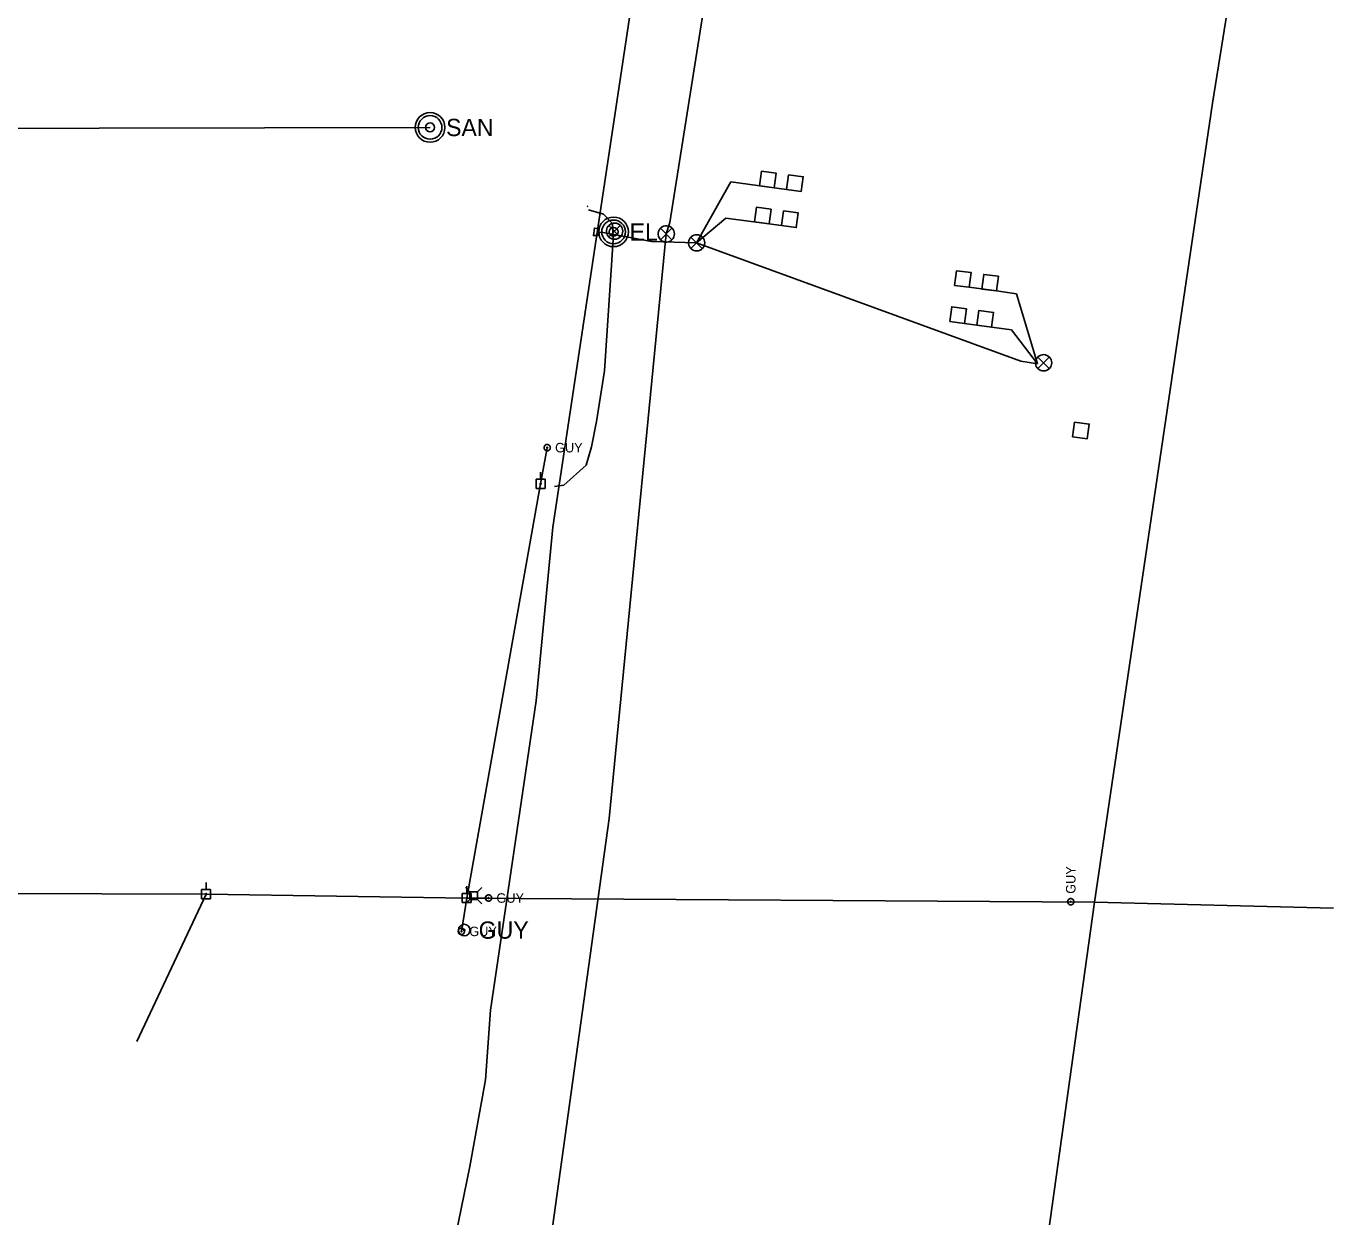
# Model space of a CAD drawing. Extents: x 600849 to 606371, y 330010 to 403088.
# Drawn here: x 602318 to 602851, y 359695 to 360177 of the extents above; entities that cross this region are included whole.
import ezdxf

# ---------------------------------------------------------------- set-up
doc = ezdxf.new("R2010")
doc.units = 0
for name, color, linetype in [('E_FTMS', 7, 'Continuous'), ('E_FTMS_Conduit', 7, 'Continuous'), ('E_FTMS_Loop', 7, 'Continuous'), ('E_UTL_AG', 7, 'Continuous'), ('E_UTL_AG_Bold', 7, 'Continuous'), ('E_UTL_E', 7, 'Continuous'), ('E_UTL_E_Bold', 7, 'Continuous'), ('E_UTL_E_UG', 7, 'Continuous'), ('E_UTL_EGuyWire', 7, 'Continuous'), ('E_UTL_EPowerPole', 7, 'Continuous'), ('E_UTL_FO_UG_QWEST', 7, 'Continuous'), ('E_UTL_Overhead', 7, 'Continuous'), ('E_UTL_SAN', 7, 'Continuous'), ('E_UTL_SAN_UG', 7, 'Continuous'), ('E_UTL_TV_UG', 7, 'Continuous')]:
    doc.layers.add(name, color=color, linetype=linetype)

# ---------------------------------------------------------------- blocks, each defined once
blk = doc.blocks.new('MTR')
at = {"layer": 'E_UTL_AG'}
for points in [[(-11, 20), (11, 20), (0, 4)], [(-11, -20), (11, -20), (0, -4)]]:
    blk.add_lwpolyline(points, close=True, dxfattribs=at)
blk.add_ellipse((0, 0), major_axis=(7.62, 0), ratio=0.5, dxfattribs=at)
blk = doc.blocks.new('_U262')
at = {"layer": 'E_UTL_E_Bold', "xscale": 0.005080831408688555, "yscale": 0.005080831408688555}
blk.add_blockref('MTR', (0, 0), dxfattribs=at)

msp = doc.modelspace()

# ---------------------------------------------------------------- linework, layer by layer
at = {"layer": 'E_FTMS'}
for points in [[(602559.61, 360094.33), (602559.55, 360094.95), (602559.37, 360095.55), (602559.08, 360096.11), (602558.7, 360096.6), (602558.22, 360097.02), (602557.68, 360097.33), (602557.09, 360097.53), (602556.46, 360097.62), (602555.84, 360097.59), (602555.23, 360097.45), (602554.66, 360097.19), (602554.15, 360096.82), (602553.71, 360096.37), (602553.37, 360095.84), (602553.14, 360095.26), (602553.02, 360094.64), (602553.02, 360094.01), (602553.14, 360093.4), (602553.37, 360092.82), (602553.71, 360092.29), (602554.15, 360091.83), (602554.66, 360091.47), (602555.23, 360091.21), (602555.84, 360091.06), (602556.46, 360091.03), (602557.09, 360091.12), (602557.68, 360091.33), (602558.22, 360091.64), (602558.7, 360092.05), (602559.08, 360092.54), (602559.37, 360093.1), (602559.55, 360093.7), (602559.61, 360094.33)], [(602558.57, 360096.66), (602553.96, 360092)], [(602553.96, 360096.61), (602558.61, 360091.96)], [(602580.57, 360093.21), (602580.52, 360093.83), (602580.34, 360094.44), (602580.05, 360094.99), (602579.66, 360095.49), (602579.19, 360095.9), (602578.65, 360096.21), (602578.05, 360096.42), (602577.43, 360096.51), (602576.81, 360096.48), (602576.2, 360096.33), (602575.62, 360096.07), (602575.11, 360095.7), (602574.68, 360095.25), (602574.34, 360094.72), (602574.11, 360094.14), (602573.99, 360093.52), (602573.99, 360092.9), (602574.11, 360092.28), (602574.34, 360091.7), (602574.68, 360091.17), (602575.11, 360090.72), (602575.62, 360090.35), (602576.2, 360090.09), (602576.81, 360089.94), (602577.43, 360089.91), (602578.05, 360090), (602578.65, 360090.21), (602579.19, 360090.52), (602579.66, 360090.93), (602580.05, 360091.43), (602580.34, 360091.98), (602580.52, 360092.59), (602580.57, 360093.21)], [(602579.54, 360095.54), (602574.93, 360090.89)], [(602574.93, 360095.5), (602579.58, 360090.84)], [(602592.88, 360089.61), (602592.82, 360090.23), (602592.65, 360090.83), (602592.36, 360091.39), (602591.97, 360091.88), (602591.5, 360092.29), (602590.95, 360092.61), (602590.36, 360092.81), (602589.74, 360092.9), (602589.11, 360092.87), (602588.5, 360092.73), (602587.93, 360092.46), (602587.42, 360092.1), (602586.99, 360091.65), (602586.65, 360091.12), (602586.42, 360090.54), (602586.3, 360089.92), (602586.3, 360089.29), (602586.42, 360088.68), (602586.65, 360088.09), (602586.99, 360087.57), (602587.42, 360087.11), (602587.93, 360086.75), (602588.5, 360086.49), (602589.11, 360086.34), (602589.74, 360086.31), (602590.36, 360086.4), (602590.95, 360086.6), (602591.5, 360086.92), (602591.97, 360087.33), (602592.36, 360087.82), (602592.65, 360088.38), (602592.82, 360088.98), (602592.88, 360089.61)], [(602591.85, 360091.94), (602587.24, 360087.28)], [(602587.24, 360091.89), (602591.89, 360087.24)], [(602733.51, 360040.98), (602733.46, 360041.6), (602733.28, 360042.21), (602732.99, 360042.76), (602732.6, 360043.26), (602732.13, 360043.67), (602731.59, 360043.98), (602730.99, 360044.19), (602730.37, 360044.28), (602729.75, 360044.25), (602729.14, 360044.1), (602728.56, 360043.84), (602728.05, 360043.47), (602727.62, 360043.02), (602727.28, 360042.49), (602727.05, 360041.91), (602726.93, 360041.29), (602726.93, 360040.67), (602727.05, 360040.05), (602727.28, 360039.47), (602727.62, 360038.94), (602728.05, 360038.49), (602728.56, 360038.12), (602729.14, 360037.86), (602729.75, 360037.71), (602730.37, 360037.68), (602730.99, 360037.77), (602731.59, 360037.98), (602732.13, 360038.29), (602732.6, 360038.7), (602732.99, 360039.2), (602733.28, 360039.75), (602733.46, 360040.35), (602733.51, 360040.98)], [(602732.48, 360043.31), (602727.87, 360038.66)], [(602727.87, 360043.27), (602732.52, 360038.61)]]:
    msp.add_lwpolyline(points, dxfattribs=at)
at = {"layer": 'E_FTMS_Conduit'}
for points in [[(602326.68, 358341.43), (602346.21, 358388.56), (602399.45, 358703.83), (602430.22, 358921.71), (602437.54, 358999.17), (602477.25, 359283.96), (602515.12, 359574.7), (602554.05, 359856.32), (602577.27, 360093.21), (602578.68, 360097.88), (602645.76, 360520.72), (602677.67, 360721.57), (602689.58, 360808.32), (602728.56, 361144.49), (602773.44, 361436.86)], [(602549.64, 360093.97), (602549.83, 360092.63), (602547.71, 360092.58), (602548.16, 360095.6), (602550.03, 360095.26), (602549.64, 360093.97), (602551.74, 360093.77), (602571.33, 360090.1), (602589.57, 360089.61), (602720.98, 360041.59)]]:
    msp.add_lwpolyline(points, dxfattribs=at)
at = {"layer": 'E_FTMS_Loop'}
for p, q in [((602603.4, 360114.28), (602589.57, 360089.61)), ((602626.03, 360111.21), (602603.4, 360114.28)), ((602589.57, 360089.61), (602601.4, 360099.65)), ((602601.4, 360099.65), (602624.03, 360096.58)), ((602711.11, 360070.1), (602700.1, 360071.59)), ((602719.23, 360068.93), (602711.11, 360070.1)), ((602727.74, 360040.51), (602719.23, 360068.93)), ((602717.23, 360054.31), (602698.1, 360056.96)), ((602727.74, 360040.51), (602717.23, 360054.31))]:
    msp.add_line(p, q, dxfattribs=at)
for points in [[(602615.02, 360112.69), (602615.84, 360118.63), (602621.78, 360117.85), (602620.97, 360111.91), (602615.02, 360112.69)], [(602626.03, 360111.21), (602626.85, 360117.15), (602632.8, 360116.37), (602631.98, 360110.43), (602626.03, 360111.21)], [(602613.02, 360098.06), (602613.83, 360104.01), (602619.78, 360103.23), (602618.97, 360097.28), (602613.02, 360098.06)], [(602624.03, 360096.58), (602624.85, 360102.52), (602630.8, 360101.74), (602629.98, 360095.8), (602624.03, 360096.58)], [(602694.15, 360072.37), (602694.97, 360078.31), (602700.91, 360077.53), (602700.1, 360071.59), (602694.15, 360072.37)], [(602705.17, 360070.88), (602705.98, 360076.83), (602711.93, 360076.05), (602711.11, 360070.1), (602705.17, 360070.88)], [(602692.15, 360057.74), (602692.96, 360063.68), (602698.91, 360062.9), (602698.1, 360056.96), (602692.15, 360057.74)], [(602703.16, 360056.26), (602703.98, 360062.2), (602709.93, 360061.42), (602709.11, 360055.48), (602703.16, 360056.26)], [(602741.95, 360010.97), (602742.77, 360016.91), (602748.72, 360016.13), (602747.9, 360010.19), (602741.95, 360010.97)]]:
    msp.add_lwpolyline(points, dxfattribs=at)
at = {"layer": 'E_UTL_AG_Bold'}
for points in [[(602497.69, 359826.49), (602495.94, 359828.24)], [(602500.79, 359826.49), (602497.69, 359826.49)], [(602497.69, 359826.49), (602497.69, 359823.39)], [(602500.79, 359826.49), (602502.54, 359828.24)], [(602500.79, 359823.39), (602500.79, 359826.49)], [(602497.69, 359823.39), (602495.94, 359821.64)], [(602497.69, 359823.39), (602500.79, 359823.39)], [(602500.79, 359823.39), (602502.54, 359821.64)]]:
    msp.add_lwpolyline(points, dxfattribs=at)
at = {"layer": 'E_UTL_E'}
for radius in [6, 4.8, 1.8]:
    msp.add_circle((602555.91, 360094.06), radius, dxfattribs=at)
at = {"layer": 'E_UTL_E_UG'}
for points in [[(602531.91, 359990.81), (602535.76, 359991.38), (602544.77, 359999.44), (602547.02, 360006.86), (602548.93, 360017.19), (602552.25, 360037.69), (602555.79, 360090.82), (602555.51, 360097.51), (602551.87, 360101.26), (602545.79, 360102.95)], [(602727.74, 360040.51), (602720.98, 360041.59)]]:
    msp.add_lwpolyline(points, dxfattribs=at)
at = {"layer": 'E_UTL_EGuyWire'}
for p, q in [((602526.33, 359991.94), (602528.99, 360006.58)), ((602494.21, 359810.5), (602496.43, 359824.04)), ((602505.21, 359824.04), (602496.43, 359824.04)), ((602750.88, 359822.32), (602741.24, 359822.54))]:
    msp.add_line(p, q, dxfattribs=at)
for points in [[(602530.28, 360006.58), (602530.25, 360006.83), (602530.18, 360007.06), (602530.07, 360007.28), (602529.92, 360007.47), (602529.74, 360007.63), (602529.53, 360007.75), (602529.3, 360007.83), (602529.05, 360007.87), (602528.81, 360007.85), (602528.57, 360007.8), (602528.35, 360007.7), (602528.15, 360007.55), (602527.98, 360007.38), (602527.85, 360007.17), (602527.76, 360006.95), (602527.72, 360006.71), (602527.72, 360006.46), (602527.76, 360006.22), (602527.85, 360006), (602527.98, 360005.79), (602528.15, 360005.61), (602528.35, 360005.47), (602528.57, 360005.37), (602528.81, 360005.31), (602529.05, 360005.3), (602529.3, 360005.34), (602529.53, 360005.42), (602529.74, 360005.54), (602529.92, 360005.7), (602530.07, 360005.89), (602530.18, 360006.11), (602530.25, 360006.34), (602530.28, 360006.58)], [(602529.15, 360006.58), (602529.15, 360006.61), (602529.14, 360006.64), (602529.13, 360006.67), (602529.11, 360006.69), (602529.09, 360006.71), (602529.06, 360006.73), (602529.03, 360006.74), (602529, 360006.74), (602528.97, 360006.74), (602528.94, 360006.74), (602528.91, 360006.72), (602528.89, 360006.71), (602528.87, 360006.68), (602528.85, 360006.66), (602528.84, 360006.63), (602528.83, 360006.6), (602528.83, 360006.57), (602528.84, 360006.54), (602528.85, 360006.51), (602528.87, 360006.48), (602528.89, 360006.46), (602528.91, 360006.45), (602528.94, 360006.43), (602528.97, 360006.43), (602529, 360006.42), (602529.03, 360006.43), (602529.06, 360006.44), (602529.09, 360006.45), (602529.11, 360006.47), (602529.13, 360006.5), (602529.14, 360006.52), (602529.15, 360006.55), (602529.15, 360006.58)], [(602506.49, 359824.04), (602506.47, 359824.28), (602506.4, 359824.52), (602506.29, 359824.73), (602506.14, 359824.92), (602505.96, 359825.08), (602505.74, 359825.21), (602505.51, 359825.29), (602505.27, 359825.32), (602505.03, 359825.31), (602504.79, 359825.25), (602504.57, 359825.15), (602504.37, 359825.01), (602504.2, 359824.83), (602504.07, 359824.63), (602503.98, 359824.4), (602503.93, 359824.16), (602503.93, 359823.92), (602503.98, 359823.68), (602504.07, 359823.45), (602504.2, 359823.25), (602504.37, 359823.07), (602504.57, 359822.93), (602504.79, 359822.83), (602505.03, 359822.77), (602505.27, 359822.76), (602505.51, 359822.79), (602505.74, 359822.87), (602505.96, 359822.99), (602506.14, 359823.15), (602506.29, 359823.35), (602506.4, 359823.56), (602506.47, 359823.8), (602506.49, 359824.04)], [(602505.37, 359824.04), (602505.37, 359824.07), (602505.36, 359824.1), (602505.35, 359824.13), (602505.33, 359824.15), (602505.3, 359824.17), (602505.28, 359824.19), (602505.25, 359824.2), (602505.22, 359824.2), (602505.19, 359824.2), (602505.16, 359824.19), (602505.13, 359824.18), (602505.11, 359824.16), (602505.08, 359824.14), (602505.07, 359824.11), (602505.06, 359824.08), (602505.05, 359824.05), (602505.05, 359824.02), (602505.06, 359823.99), (602505.07, 359823.97), (602505.08, 359823.94), (602505.11, 359823.92), (602505.13, 359823.9), (602505.16, 359823.89), (602505.19, 359823.88), (602505.22, 359823.88), (602505.25, 359823.88), (602505.28, 359823.89), (602505.3, 359823.91), (602505.33, 359823.93), (602505.35, 359823.95), (602505.36, 359823.98), (602505.37, 359824.01), (602505.37, 359824.04)], [(602741.23, 359823.82), (602740.99, 359823.8), (602740.76, 359823.73), (602740.54, 359823.62), (602740.35, 359823.47), (602740.19, 359823.28), (602740.07, 359823.07), (602739.99, 359822.84), (602739.95, 359822.6), (602739.96, 359822.36), (602740.02, 359822.12), (602740.12, 359821.9), (602740.26, 359821.7), (602740.44, 359821.53), (602740.65, 359821.4), (602740.87, 359821.31), (602741.11, 359821.26), (602741.36, 359821.26), (602741.6, 359821.31), (602741.82, 359821.4), (602742.03, 359821.53), (602742.2, 359821.7), (602742.35, 359821.9), (602742.45, 359822.12), (602742.5, 359822.36), (602742.52, 359822.6), (602742.48, 359822.84), (602742.4, 359823.07), (602742.28, 359823.28), (602742.12, 359823.47), (602741.93, 359823.62), (602741.71, 359823.73), (602741.48, 359823.8), (602741.23, 359823.82)], [(602741.23, 359822.7), (602741.2, 359822.7), (602741.17, 359822.69), (602741.15, 359822.68), (602741.12, 359822.66), (602741.1, 359822.63), (602741.09, 359822.61), (602741.08, 359822.58), (602741.07, 359822.55), (602741.08, 359822.52), (602741.08, 359822.49), (602741.1, 359822.46), (602741.11, 359822.44), (602741.14, 359822.41), (602741.16, 359822.4), (602741.19, 359822.39), (602741.22, 359822.38), (602741.25, 359822.38), (602741.28, 359822.39), (602741.31, 359822.4), (602741.33, 359822.41), (602741.36, 359822.44), (602741.37, 359822.46), (602741.39, 359822.49), (602741.39, 359822.52), (602741.39, 359822.55), (602741.39, 359822.58), (602741.38, 359822.61), (602741.37, 359822.63), (602741.35, 359822.66), (602741.32, 359822.68), (602741.29, 359822.69), (602741.26, 359822.7), (602741.23, 359822.7)], [(602495.49, 359810.5), (602495.47, 359810.75), (602495.4, 359810.98), (602495.29, 359811.2), (602495.14, 359811.39), (602494.96, 359811.55), (602494.74, 359811.67), (602494.51, 359811.75), (602494.27, 359811.79), (602494.03, 359811.77), (602493.79, 359811.72), (602493.57, 359811.61), (602493.37, 359811.47), (602493.2, 359811.3), (602493.07, 359811.09), (602492.98, 359810.86), (602492.93, 359810.63), (602492.93, 359810.38), (602492.98, 359810.14), (602493.07, 359809.92), (602493.2, 359809.71), (602493.37, 359809.53), (602493.57, 359809.39), (602493.79, 359809.29), (602494.03, 359809.23), (602494.27, 359809.22), (602494.51, 359809.26), (602494.74, 359809.34), (602494.96, 359809.46), (602495.14, 359809.62), (602495.29, 359809.81), (602495.4, 359810.03), (602495.47, 359810.26), (602495.49, 359810.5)], [(602494.37, 359810.5), (602494.37, 359810.53), (602494.36, 359810.56), (602494.35, 359810.59), (602494.33, 359810.61), (602494.3, 359810.63), (602494.28, 359810.65), (602494.25, 359810.66), (602494.22, 359810.66), (602494.19, 359810.66), (602494.16, 359810.65), (602494.13, 359810.64), (602494.11, 359810.62), (602494.08, 359810.6), (602494.07, 359810.58), (602494.06, 359810.55), (602494.05, 359810.52), (602494.05, 359810.49), (602494.06, 359810.46), (602494.07, 359810.43), (602494.08, 359810.4), (602494.11, 359810.38), (602494.13, 359810.36), (602494.16, 359810.35), (602494.19, 359810.34), (602494.22, 359810.34), (602494.25, 359810.35), (602494.28, 359810.36), (602494.3, 359810.37), (602494.33, 359810.39), (602494.35, 359810.42), (602494.36, 359810.44), (602494.37, 359810.47), (602494.37, 359810.5)]]:
    msp.add_lwpolyline(points, dxfattribs=at)
for radius in [2.33, 0.292]:
    msp.add_circle((602495.38, 359811.04), radius, dxfattribs=at)
at = {"layer": 'E_UTL_EPowerPole'}
for points in [[(602526.3, 359993.79), (602526.3, 359996.69)], [(602528.14, 359993.79), (602524.46, 359993.79)], [(602524.46, 359993.79), (602524.46, 359990.09)], [(602526.57, 359991.94), (602526.57, 359991.99), (602526.55, 359992.03), (602526.53, 359992.07), (602526.5, 359992.11), (602526.47, 359992.14), (602526.43, 359992.16), (602526.39, 359992.18), (602526.34, 359992.18), (602526.3, 359992.18), (602526.25, 359992.17), (602526.21, 359992.15), (602526.18, 359992.12), (602526.14, 359992.09), (602526.12, 359992.05), (602526.1, 359992.01), (602526.09, 359991.97), (602526.09, 359991.92), (602526.1, 359991.88), (602526.12, 359991.83), (602526.14, 359991.8), (602526.18, 359991.76), (602526.21, 359991.74), (602526.25, 359991.72), (602526.3, 359991.71), (602526.34, 359991.71), (602526.39, 359991.71), (602526.43, 359991.73), (602526.47, 359991.75), (602526.5, 359991.78), (602526.53, 359991.81), (602526.55, 359991.86), (602526.57, 359991.9), (602526.57, 359991.94)], [(602528.14, 359990.09), (602528.14, 359993.79)], [(602524.46, 359990.09), (602528.14, 359990.09)], [(602392.55, 359827.44), (602388.86, 359827.44)], [(602388.86, 359827.44), (602388.86, 359823.75)], [(602390.7, 359827.44), (602390.7, 359830.35)], [(602392.55, 359823.75), (602392.55, 359827.44)], [(602498.24, 359825.88), (602494.55, 359825.88)], [(602494.55, 359825.88), (602494.55, 359822.19)], [(602496.4, 359825.88), (602496.4, 359828.79)], [(602498.24, 359822.19), (602498.24, 359825.88)], [(602388.86, 359823.75), (602392.55, 359823.75)], [(602390.97, 359825.6), (602390.97, 359825.64), (602390.96, 359825.68), (602390.93, 359825.73), (602390.91, 359825.76), (602390.87, 359825.79), (602390.83, 359825.81), (602390.79, 359825.83), (602390.75, 359825.83), (602390.7, 359825.83), (602390.66, 359825.82), (602390.62, 359825.8), (602390.58, 359825.78), (602390.55, 359825.74), (602390.52, 359825.71), (602390.51, 359825.66), (602390.5, 359825.62), (602390.5, 359825.57), (602390.51, 359825.53), (602390.52, 359825.49), (602390.55, 359825.45), (602390.58, 359825.42), (602390.62, 359825.39), (602390.66, 359825.37), (602390.7, 359825.36), (602390.75, 359825.36), (602390.79, 359825.36), (602390.83, 359825.38), (602390.87, 359825.4), (602390.91, 359825.43), (602390.93, 359825.47), (602390.96, 359825.51), (602390.97, 359825.55), (602390.97, 359825.6)], [(602494.55, 359822.19), (602498.24, 359822.19)], [(602496.67, 359824.04), (602496.66, 359824.09), (602496.65, 359824.13), (602496.63, 359824.17), (602496.6, 359824.2), (602496.57, 359824.23), (602496.53, 359824.26), (602496.49, 359824.27), (602496.44, 359824.28), (602496.4, 359824.28), (602496.35, 359824.27), (602496.31, 359824.25), (602496.27, 359824.22), (602496.24, 359824.19), (602496.22, 359824.15), (602496.2, 359824.11), (602496.19, 359824.06), (602496.19, 359824.02), (602496.2, 359823.97), (602496.22, 359823.93), (602496.24, 359823.89), (602496.27, 359823.86), (602496.31, 359823.83), (602496.35, 359823.81), (602496.4, 359823.8), (602496.44, 359823.8), (602496.49, 359823.81), (602496.53, 359823.82), (602496.57, 359823.85), (602496.6, 359823.88), (602496.63, 359823.91), (602496.65, 359823.95), (602496.66, 359824), (602496.67, 359824.04)]]:
    msp.add_lwpolyline(points, dxfattribs=at)
at = {"layer": 'E_UTL_FO_UG_QWEST'}
msp.add_lwpolyline([(602405.78, 359057.18), (602411.83, 359100.9), (602423.38, 359185.67), (602437.37, 359290.57), (602443.97, 359343.43), (602450.4, 359386.1), (602460.77, 359442.97), (602473.02, 359542.37), (602483.41, 359616.94), (602487.22, 359664.42), (602497.63, 359715.15), (602504, 359750.35), (602506, 359778.62), (602524.49, 359904.02), (602531.31, 359974.35), (602563.1, 360185.35)], dxfattribs=at)
at = {"layer": 'E_UTL_Overhead'}
for points in [[(602750.88, 359822.32), (602798.75, 360146.16), (602850.67, 360470.27)], [(602496.43, 359824.04), (602526.33, 359991.94)], [(601987.84, 359828.62), (602129.98, 359830.33), (602263.58, 359825.98), (602390.73, 359825.6), (602496.43, 359824.04), (602750.88, 359822.32), (602847.76, 359819.89)], [(602362.62, 359765.9), (602390.73, 359825.6)]]:
    msp.add_lwpolyline(points, dxfattribs=at)
at = {"layer": 'E_UTL_SAN'}
for radius in [6, 4.8, 1.8]:
    msp.add_circle((602481.52, 360136.4), radius, dxfattribs=at)
at = {"layer": 'E_UTL_SAN_UG'}
msp.add_lwpolyline([(602280.02, 360135.96), (602481.52, 360136.4)], dxfattribs=at)
at = {"layer": 'E_UTL_TV_UG'}
msp.add_line((602663.77, 359197.72), (602750.88, 359822.32), dxfattribs=at)

# ---------------------------------------------------------------- block references
at = {"layer": 'E_UTL_E_Bold', "xscale": 0.32808333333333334, "yscale": 0.32808333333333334}
msp.add_blockref('_U262', (602545.28, 360104.41), dxfattribs=at)

# ---------------------------------------------------------------- texts
at = {"layer": 'E_UTL_E'}
msp.add_text('EL', height=6.998, dxfattribs=at).set_placement((602562.39, 360090.52))
at = {"layer": 'E_UTL_EGuyWire'}
for height, p in [(3.85, (602532.2, 360004.66)), (3.85, (602508.42, 359822.11)), (3.85, (602497.42, 359808.58)), (7, (602501.22, 359807.54))]:
    msp.add_text('GUY', height=height, dxfattribs=at).set_placement(p)
msp.add_text('GUY', height=3.85, rotation=90, dxfattribs=at).set_placement((602743.16, 359825.75))
at = {"layer": 'E_UTL_SAN'}
msp.add_text('SAN', height=6.998, dxfattribs=at).set_placement((602488, 360132.87))

doc.saveas('drawing.dxf')
